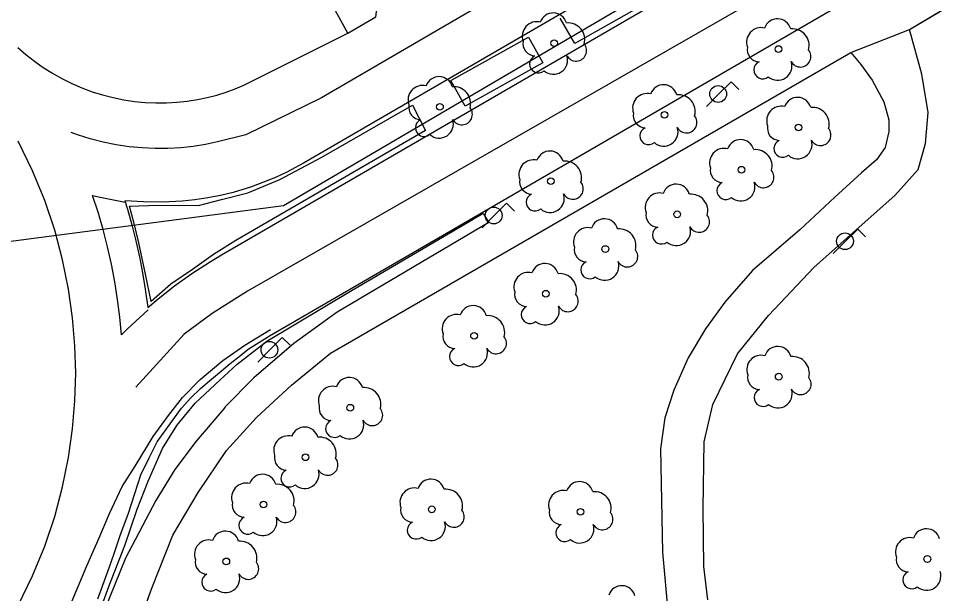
# Model space of a CAD drawing. Extents: x 282771 to 285132, y 4823109 to 4825496.
# Drawn here: x 283415.6 to 283485.7, y 4823537.7 to 4823581.5 of the extents above; entities that cross this region are included whole.
import ezdxf

# ---------------------------------------------------------------- set-up
doc = ezdxf.new("R2010")
doc.units = 0
for name, color, linetype in [('ACERA-BORDILLO', 7, 'Continuous'), ('ACERA-INTERIOR', 7, 'Continuous'), ('ARBOL', 7, 'Continuous'), ('BORDILLO', 7, 'Continuous'), ('CALLE-EJE', 7, 'Continuous'), ('FAROLA', 7, 'Continuous'), ('PARQUE-JARDIN-AREA', 7, 'Continuous'), ('SENAL-VIARIA', 7, 'Continuous'), ('ZONA-VERDE', 7, 'Continuous')]:
    doc.layers.add(name, color=color, linetype=linetype)

msp = doc.modelspace()

# ---------------------------------------------------------------- linework, layer by layer
at = {"layer": 'ACERA-BORDILLO'}
for points in [[(283440.639, 4823580.325), (283442.766, 4823581.559), (283443.123, 4823584.197), (283443.551, 4823584.826), (283531.38, 4823635.754), (283532.587, 4823633.905), (283540.184, 4823638.45), (283540.235, 4823640.838), (283664.058, 4823712.607), (283665.078, 4823710.943), (283673.217, 4823715.676)], [(283421.625, 4823537.308), (283421.992, 4823538.35), (283422.518, 4823539.737), (283422.87, 4823540.749), (283423.354, 4823542.202), (283423.926, 4823543.742), (283424.425, 4823545.312), (283424.879, 4823546.736), (283425.525, 4823548.034), (283426.141, 4823549.237), (283426.919, 4823550.338), (283427.975, 4823551.805), (283428.708, 4823552.583), (283429.441, 4823553.287), (283430.116, 4823553.874), (283431.025, 4823554.652), (283431.685, 4823555.209), (283432.477, 4823555.811), (283433.048, 4823556.284), (283433.859, 4823556.809), (283434.684, 4823557.306), (283523.266, 4823608.703)]]:
    msp.add_lwpolyline(points, dxfattribs=at)
at = {"layer": 'ACERA-INTERIOR'}
msp.add_lwpolyline([(283440.639, 4823580.325), (283437.916, 4823585.279), (283603.149, 4823681.158)], dxfattribs=at)
at = {"layer": 'ARBOL'}
for centre in [(283456.341, 4823579.573), (283473.406, 4823579.121), (283447.651, 4823574.723), (283464.737, 4823574.111), (283474.935, 4823573.149), (283470.595, 4823569.939), (283456.088, 4823569.065), (283465.695, 4823566.549), (283460.235, 4823563.909), (283455.705, 4823560.509), (283450.245, 4823557.309), (283473.425, 4823554.199), (283440.825, 4823551.839), (283437.425, 4823548.069), (283434.225, 4823544.479), (283447.035, 4823544.109), (283458.345, 4823543.919), (283431.395, 4823540.149), (283484.735, 4823540.329)]:
    msp.add_circle(centre, 0.255, dxfattribs=at)
for centre, radius, start, end in [((283456.271, 4823580.833), 1.038, 15.64228, 161.38435), ((283455.011, 4823580.103), 1.097, 75.4318, 200.55608), ((283457.401, 4823579.833), 1.272, 345.03273, 95.79925), ((283473.336, 4823580.381), 1.038, 15.64228, 161.38435), ((283472.076, 4823579.651), 1.097, 75.4318, 200.55608), ((283474.466, 4823579.381), 1.272, 345.03273, 95.79925), ((283454.901, 4823579.533), 0.935, 168.59898, 268.13236), ((283458.011, 4823579.003), 0.797, 208.96246, 38.99103), ((283471.966, 4823579.081), 0.935, 168.59898, 268.13236), ((283475.076, 4823578.551), 0.797, 208.96246, 38.99103), ((283455.141, 4823577.983), 0.672, 113.73672, 309.4725), ((283456.281, 4823578.283), 1.086, 228.95447, 17.92796), ((283472.206, 4823577.531), 0.672, 113.73672, 309.4725), ((283473.346, 4823577.831), 1.086, 228.95447, 17.92796), ((283447.581, 4823575.983), 1.038, 15.64228, 161.38435), ((283446.321, 4823575.253), 1.097, 75.4318, 200.55608), ((283448.711, 4823574.983), 1.272, 345.03273, 95.79925), ((283464.667, 4823575.371), 1.038, 15.64228, 161.38435), ((283463.407, 4823574.641), 1.097, 75.4318, 200.55608), ((283465.797, 4823574.371), 1.272, 345.03273, 95.79925), ((283474.865, 4823574.409), 1.038, 15.64228, 161.38435), ((283446.211, 4823574.683), 0.935, 168.59898, 268.13236), ((283473.605, 4823573.679), 1.097, 75.4318, 200.55608), ((283449.321, 4823574.153), 0.797, 208.96246, 38.99103), ((283463.297, 4823574.071), 0.935, 168.59898, 268.13236), ((283466.407, 4823573.541), 0.797, 208.96246, 38.99103), ((283475.995, 4823573.409), 1.272, 345.03273, 95.79925), ((283446.451, 4823573.133), 0.672, 113.73672, 309.4725), ((283447.591, 4823573.433), 1.086, 228.95447, 17.92796), ((283463.537, 4823572.521), 0.672, 113.73672, 309.4725), ((283464.677, 4823572.821), 1.086, 228.95447, 17.92796), ((283473.495, 4823573.109), 0.935, 168.59898, 268.13236), ((283476.605, 4823572.579), 0.797, 208.96246, 38.99103), ((283470.525, 4823571.199), 1.038, 15.64228, 161.38435), ((283473.735, 4823571.559), 0.672, 113.73672, 309.4725), ((283474.875, 4823571.859), 1.086, 228.95447, 17.92796), ((283456.018, 4823570.325), 1.038, 15.64228, 161.38435), ((283469.265, 4823570.469), 1.097, 75.4318, 200.55608), ((283471.655, 4823570.199), 1.272, 345.03273, 95.79925), ((283454.758, 4823569.595), 1.097, 75.4318, 200.55608), ((283457.148, 4823569.325), 1.272, 345.03273, 95.79925), ((283469.155, 4823569.899), 0.935, 168.59898, 268.13236), ((283472.265, 4823569.369), 0.797, 208.96246, 38.99103), ((283454.648, 4823569.025), 0.935, 168.59898, 268.13236), ((283457.758, 4823568.495), 0.797, 208.96246, 38.99103), ((283465.625, 4823567.809), 1.038, 15.64228, 161.38435), ((283469.395, 4823568.349), 0.672, 113.73672, 309.4725), ((283470.535, 4823568.649), 1.086, 228.95447, 17.92796), ((283454.888, 4823567.475), 0.672, 113.73672, 309.4725), ((283456.028, 4823567.775), 1.086, 228.95447, 17.92796), ((283464.365, 4823567.079), 1.097, 75.4318, 200.55608), ((283466.755, 4823566.809), 1.272, 345.03273, 95.79925), ((283464.255, 4823566.509), 0.935, 168.59898, 268.13236), ((283467.365, 4823565.979), 0.797, 208.96246, 38.99103), ((283460.165, 4823565.169), 1.038, 15.64228, 161.38435), ((283458.905, 4823564.439), 1.097, 75.4318, 200.55608), ((283461.295, 4823564.169), 1.272, 345.03273, 95.79925), ((283464.495, 4823564.959), 0.672, 113.73672, 309.4725), ((283465.635, 4823565.259), 1.086, 228.95447, 17.92796), ((283458.795, 4823563.869), 0.935, 168.59898, 268.13236), ((283461.905, 4823563.339), 0.797, 208.96246, 38.99103), ((283459.035, 4823562.319), 0.672, 113.73672, 309.4725), ((283460.175, 4823562.619), 1.086, 228.95447, 17.92796), ((283454.375, 4823561.039), 1.097, 75.4318, 200.55608), ((283455.635, 4823561.769), 1.038, 15.64228, 161.38435), ((283456.765, 4823560.769), 1.272, 345.03273, 95.79925), ((283454.265, 4823560.469), 0.935, 168.59898, 268.13236), ((283457.375, 4823559.939), 0.797, 208.96246, 38.99103), ((283450.175, 4823558.569), 1.038, 15.64228, 161.38435), ((283454.505, 4823558.919), 0.672, 113.73672, 309.4725), ((283455.645, 4823559.219), 1.086, 228.95447, 17.92796), ((283448.915, 4823557.839), 1.097, 75.4318, 200.55608), ((283451.305, 4823557.569), 1.272, 345.03273, 95.79925), ((283448.805, 4823557.269), 0.935, 168.59898, 268.13236), ((283451.915, 4823556.739), 0.797, 208.96246, 38.99103), ((283449.045, 4823555.719), 0.672, 113.73672, 309.4725), ((283450.185, 4823556.019), 1.086, 228.95447, 17.92796), ((283472.095, 4823554.729), 1.097, 75.4318, 200.55608), ((283473.355, 4823555.459), 1.038, 15.64228, 161.38435), ((283474.485, 4823554.459), 1.272, 345.03273, 95.79925), ((283440.755, 4823553.099), 1.038, 15.64228, 161.38435), ((283471.985, 4823554.159), 0.935, 168.59898, 268.13236), ((283475.095, 4823553.629), 0.797, 208.96246, 38.99103), ((283439.495, 4823552.369), 1.097, 75.4318, 200.55608), ((283441.885, 4823552.099), 1.272, 345.03273, 95.79925), ((283472.225, 4823552.609), 0.672, 113.73672, 309.4725), ((283473.365, 4823552.909), 1.086, 228.95447, 17.92796), ((283439.385, 4823551.799), 0.935, 168.59898, 268.13236), ((283442.495, 4823551.269), 0.797, 208.96246, 38.99103), ((283437.355, 4823549.329), 1.038, 15.64228, 161.38435), ((283439.625, 4823550.249), 0.672, 113.73672, 309.4725), ((283440.765, 4823550.549), 1.086, 228.95447, 17.92796), ((283436.095, 4823548.599), 1.097, 75.4318, 200.55608), ((283438.485, 4823548.329), 1.272, 345.03273, 95.79925), ((283435.985, 4823548.029), 0.935, 168.59898, 268.13236), ((283439.095, 4823547.499), 0.797, 208.96246, 38.99103), ((283434.155, 4823545.739), 1.038, 15.64228, 161.38435), ((283436.225, 4823546.479), 0.672, 113.73672, 309.4725), ((283437.365, 4823546.779), 1.086, 228.95447, 17.92796), ((283432.895, 4823545.009), 1.097, 75.4318, 200.55608), ((283435.285, 4823544.739), 1.272, 345.03273, 95.79925), ((283446.965, 4823545.369), 1.038, 15.64228, 161.38435), ((283458.275, 4823545.179), 1.038, 15.64228, 161.38435), ((283445.705, 4823544.639), 1.097, 75.4318, 200.55608), ((283448.095, 4823544.369), 1.272, 345.03273, 95.79925), ((283457.015, 4823544.449), 1.097, 75.4318, 200.55608), ((283459.405, 4823544.179), 1.272, 345.03273, 95.79925), ((283432.785, 4823544.439), 0.935, 168.59898, 268.13236), ((283435.895, 4823543.909), 0.797, 208.96246, 38.99103), ((283445.595, 4823544.069), 0.935, 168.59898, 268.13236), ((283448.705, 4823543.539), 0.797, 208.96246, 38.99103), ((283456.905, 4823543.879), 0.935, 168.59898, 268.13236), ((283433.025, 4823542.889), 0.672, 113.73672, 309.4725), ((283434.165, 4823543.189), 1.086, 228.95447, 17.92796), ((283460.015, 4823543.349), 0.797, 208.96246, 38.99103), ((283445.835, 4823542.519), 0.672, 113.73672, 309.4725), ((283446.975, 4823542.819), 1.086, 228.95447, 17.92796), ((283457.145, 4823542.329), 0.672, 113.73672, 309.4725), ((283458.285, 4823542.629), 1.086, 228.95447, 17.92796), ((283484.665, 4823541.589), 1.038, 15.64228, 161.38435), ((283431.325, 4823541.409), 1.038, 15.64228, 161.38435), ((283483.405, 4823540.859), 1.097, 75.4318, 200.55608), ((283430.065, 4823540.679), 1.097, 75.4318, 200.55608), ((283432.455, 4823540.409), 1.272, 345.03273, 95.79925), ((283483.295, 4823540.289), 0.935, 168.59898, 268.13236), ((283429.955, 4823540.109), 0.935, 168.59898, 268.13236), ((283433.065, 4823539.579), 0.797, 208.96246, 38.99103), ((283430.195, 4823538.559), 0.672, 113.73672, 309.4725), ((283431.335, 4823538.859), 1.086, 228.95447, 17.92796), ((283483.535, 4823538.739), 0.672, 113.73672, 309.4725), ((283484.675, 4823539.039), 1.086, 228.95447, 17.92796), ((283461.485, 4823537.259), 1.038, 15.64228, 161.38435)]:
    msp.add_arc(centre, radius, start, end, dxfattribs=at)
at = {"layer": 'BORDILLO'}
for points in [[(283521.221, 4823619.15), (283437.278, 4823570.445), (283436.006, 4823569.768), (283435.129, 4823569.357), (283434.231, 4823568.983), (283433.312, 4823568.648), (283431.904, 4823568.215), (283430.947, 4823567.983), (283429.98, 4823567.793), (283429.005, 4823567.646), (283428.025, 4823567.544), (283426.554, 4823567.478), (283425.088, 4823567.499), (283423.672, 4823567.565), (283423.87, 4823566.939), (283424.211, 4823565.741), (283424.519, 4823564.532), (283424.792, 4823563.315), (283425.03, 4823562.09), (283425.233, 4823560.86), (283425.423, 4823559.466)], [(283425.423, 4823559.466), (283426.202, 4823560.121), (283427.462, 4823561.109), (283428.768, 4823562.035), (283430.108, 4823562.91), (283431.021, 4823563.457), (283522.678, 4823616.639)]]:
    msp.add_lwpolyline(points, dxfattribs=at)
at = {"layer": 'CALLE-EJE'}
msp.add_lwpolyline([(283376.815, 4823559.518), (283435.741, 4823567.209), (283529.623, 4823622.259)], dxfattribs=at)
at = {"layer": 'FAROLA'}
for p, q in [((283469.801, 4823576.633), (283468.861, 4823575.703)), ((283470.391, 4823576.043), (283469.801, 4823576.633)), ((283468.861, 4823575.703), (283467.931, 4823574.763)), ((283452.72, 4823567.39), (283451.78, 4823566.461)), ((283453.31, 4823566.8), (283452.72, 4823567.39)), ((283451.78, 4823566.461), (283450.85, 4823565.521)), ((283479.45, 4823565.428), (283478.51, 4823564.498)), ((283480.04, 4823564.838), (283479.45, 4823565.428)), ((283478.51, 4823564.498), (283477.58, 4823563.558)), ((283435.652, 4823557.176), (283434.712, 4823556.246)), ((283436.242, 4823556.586), (283435.652, 4823557.176)), ((283434.712, 4823556.246), (283433.782, 4823555.306))]:
    msp.add_line(p, q, dxfattribs=at)
for centre in [(283468.821, 4823575.703), (283451.74, 4823566.461), (283478.47, 4823564.498), (283434.672, 4823556.246)]:
    msp.add_circle(centre, 0.637, dxfattribs=at)
at = {"layer": 'PARQUE-JARDIN-AREA'}
msp.add_lwpolyline([(283423.997, 4823533.299), (283425.716, 4823538.104), (283427.329, 4823542.15), (283429.243, 4823545.399), (283431.413, 4823548.59), (283433.696, 4823551.102), (283436.346, 4823553.542), (283439.322, 4823555.986), (283478.922, 4823578.857), (283483.378, 4823580.6), (283490.434, 4823584.836), (283492.656, 4823586.161), (283495.951, 4823588.308), (283551.23, 4823490.648)], dxfattribs=at)
at = {"layer": 'SENAL-VIARIA'}
msp.add_line((283432.732, 4823576.362), (283440.639, 4823580.325), dxfattribs=at)
for points in [[(283533.24, 4823630.509), (283438.639, 4823575.412), (283432.875, 4823572.606), (283430.725, 4823572.053), (283429.812, 4823571.864), (283428.877, 4823571.717), (283427.925, 4823571.615), (283426.957, 4823571.56), (283425.977, 4823571.553), (283424.99, 4823571.597), (283423.997, 4823571.691), (283423.005, 4823571.838), (283422.015, 4823572.037), (283421.034, 4823572.288), (283420.064, 4823572.591), (283419.588, 4823572.768)], [(283519.081, 4823610.663), (283478.697, 4823586.895), (283433.012, 4823560.709), (283430.33, 4823559.012), (283428.197, 4823557.429), (283424.511, 4823553.406)], [(283415.536, 4823579.237), (283416.147, 4823578.703), (283416.79, 4823578.196), (283417.463, 4823577.72), (283418.163, 4823577.277), (283418.888, 4823576.869), (283419.636, 4823576.499), (283420.403, 4823576.168), (283421.186, 4823575.878), (283421.982, 4823575.629), (283422.788, 4823575.423), (283423.601, 4823575.259), (283424.416, 4823575.139), (283425.231, 4823575.061), (283426.042, 4823575.026), (283426.846, 4823575.031), (283427.641, 4823575.077), (283428.423, 4823575.16), (283429.191, 4823575.281), (283429.941, 4823575.436), (283430.672, 4823575.624), (283431.381, 4823575.842), (283432.069, 4823576.089), (283432.732, 4823576.362)], [(283419.933, 4823554.453), (283419.876, 4823556.534), (283419.698, 4823558.671), (283419.388, 4823560.858), (283418.937, 4823563.083), (283418.336, 4823565.335), (283417.578, 4823567.6), (283416.655, 4823569.864), (283415.564, 4823572.111)], [(283425.449, 4823559.277), (283423.873, 4823557.828), (283423.413, 4823557.37), (283423.292, 4823558.721), (283423.127, 4823560.07), (283422.917, 4823561.415), (283422.664, 4823562.752), (283422.367, 4823564.081), (283422.026, 4823565.398), (283421.644, 4823566.702), (283421.219, 4823567.991), (283421.787, 4823567.862), (283423.698, 4823567.482)], [(283417.411, 4823531.891), (283418.794, 4823535.084), (283420.778, 4823539.798), (283421.732, 4823541.951), (283422.509, 4823543.779), (283423.476, 4823545.853), (283424.454, 4823547.392), (283425.837, 4823549.638), (283427.005, 4823551.238), (283428.072, 4823552.61), (283429.417, 4823553.982), (283431.118, 4823555.43), (283432.806, 4823556.598), (283434.748, 4823557.792)], [(283415.564, 4823536.796), (283416.655, 4823539.043), (283417.578, 4823541.307), (283418.336, 4823543.572), (283418.937, 4823545.824), (283419.388, 4823548.049), (283419.698, 4823550.235), (283419.876, 4823552.373), (283419.933, 4823554.453)]]:
    msp.add_lwpolyline(points, dxfattribs=at)
at = {"layer": 'ZONA-VERDE'}
for p, q in [((283483.378, 4823580.6), (283490.434, 4823584.836)), ((283463.788, 4823582.88), (283457.903, 4823579.534)), ((283457.903, 4823579.534), (283456.797, 4823581.481)), ((283484.319, 4823577.21), (283483.378, 4823580.6)), ((283448.469, 4823576.729), (283454.382, 4823580.023)), ((283454.382, 4823580.023), (283455.472, 4823578.067)), ((283439.322, 4823555.986), (283478.922, 4823578.857)), ((283478.922, 4823578.857), (283479.682, 4823577.938)), ((283455.472, 4823578.067), (283449.558, 4823574.773)), ((283479.682, 4823577.938), (283480.529, 4823576.761)), ((283484.789, 4823574.292), (283484.319, 4823577.21)), ((283449.558, 4823574.773), (283448.469, 4823576.729)), ((283480.529, 4823576.761), (283481.422, 4823575.114)), ((283438.665, 4823570.889), (283445.571, 4823574.857)), ((283445.571, 4823574.857), (283446.55, 4823572.926)), ((283481.422, 4823575.114), (283481.799, 4823573.749)), ((283484.601, 4823571.938), (283484.789, 4823574.292)), ((283481.799, 4823573.749), (283481.799, 4823572.854)), ((283446.55, 4823572.926), (283434.173, 4823565.741)), ((283481.799, 4823572.854), (283481.516, 4823571.631)), ((283484.036, 4823569.961), (283484.601, 4823571.938)), ((283481.516, 4823571.631), (283480.858, 4823570.689)), ((283435.474, 4823569.19), (283438.665, 4823570.889)), ((283480.858, 4823570.689), (283479.729, 4823569.701)), ((283482.249, 4823567.984), (283484.036, 4823569.961)), ((283433.03, 4823568.174), (283435.474, 4823569.19)), ((283479.729, 4823569.701), (283477.706, 4823567.865)), ((283431.038, 4823567.668), (283433.03, 4823568.174)), ((283477.706, 4823567.865), (283475.024, 4823565.371)), ((283476.133, 4823562.523), (283482.249, 4823567.984)), ((283424.017, 4823567.178), (283426.173, 4823567.243)), ((283424.376, 4823565.839), (283424.017, 4823567.178)), ((283426.173, 4823567.243), (283429.275, 4823567.211)), ((283429.275, 4823567.211), (283431.038, 4823567.668)), ((283424.736, 4823564.37), (283424.376, 4823565.839)), ((283434.173, 4823565.741), (283432.116, 4823564.565)), ((283475.024, 4823565.371), (283471.431, 4823562.263)), ((283425.258, 4823561.986), (283424.736, 4823564.37)), ((283432.116, 4823564.565), (283430.418, 4823563.488)), ((283430.418, 4823563.488), (283428.818, 4823562.345)), ((283428.818, 4823562.345), (283427.185, 4823561.234)), ((283471.431, 4823562.263), (283469.314, 4823559.862)), ((283472.652, 4823558.851), (283476.133, 4823562.523)), ((283425.683, 4823559.928), (283425.258, 4823561.986)), ((283427.185, 4823561.234), (283425.683, 4823559.928)), ((283469.314, 4823559.862), (283467.856, 4823557.838)), ((283470.299, 4823555.933), (283472.652, 4823558.851)), ((283467.856, 4823557.838), (283466.539, 4823555.626)), ((283436.346, 4823553.542), (283439.322, 4823555.986)), ((283468.418, 4823552.073), (283470.299, 4823555.933)), ((283466.539, 4823555.626), (283465.457, 4823553.179)), ((283433.696, 4823551.102), (283436.346, 4823553.542)), ((283465.457, 4823553.179), (283464.751, 4823551.061)), ((283467.759, 4823549.248), (283468.418, 4823552.073)), ((283431.413, 4823548.59), (283433.696, 4823551.102)), ((283464.751, 4823551.061), (283464.421, 4823548.707)), ((283467.665, 4823544.164), (283467.759, 4823549.248)), ((283429.243, 4823545.399), (283431.413, 4823548.59)), ((283464.421, 4823548.707), (283464.589, 4823540.853)), ((283427.329, 4823542.15), (283429.243, 4823545.399)), ((283467.738, 4823539.77), (283467.665, 4823544.164)), ((283425.716, 4823538.104), (283427.329, 4823542.15)), ((283464.589, 4823540.853), (283465.153, 4823534.405)), ((283468.021, 4823537.228), (283467.738, 4823539.77)), ((283423.997, 4823533.299), (283425.716, 4823538.104))]:
    msp.add_line(p, q, dxfattribs=at)
msp.add_lwpolyline([(283421.643, 4823535.998), (283422.464, 4823538.242), (283423.667, 4823541.353), (283424.606, 4823544.126), (283425.452, 4823546.251), (283426.53, 4823548.742), (283427.634, 4823550.488), (283429.02, 4823552.182), (283430.894, 4823553.929), (283432.228, 4823555.161), (283434.487, 4823556.907), (283440.969, 4823560.792), (283450.188, 4823566.172), (283450.948, 4823566.6), (283451.359, 4823565.925), (283439.831, 4823559.116), (283436.531, 4823556.725), (283433.489, 4823554.117), (283431.318, 4823551.901), (283431.215, 4823551.74), (283429.103, 4823549.304), (283427.488, 4823547.14), (283426.021, 4823544.784), (283423.729, 4823540.396), (283422.112, 4823536.391)], dxfattribs=at)

doc.saveas('drawing.dxf')
